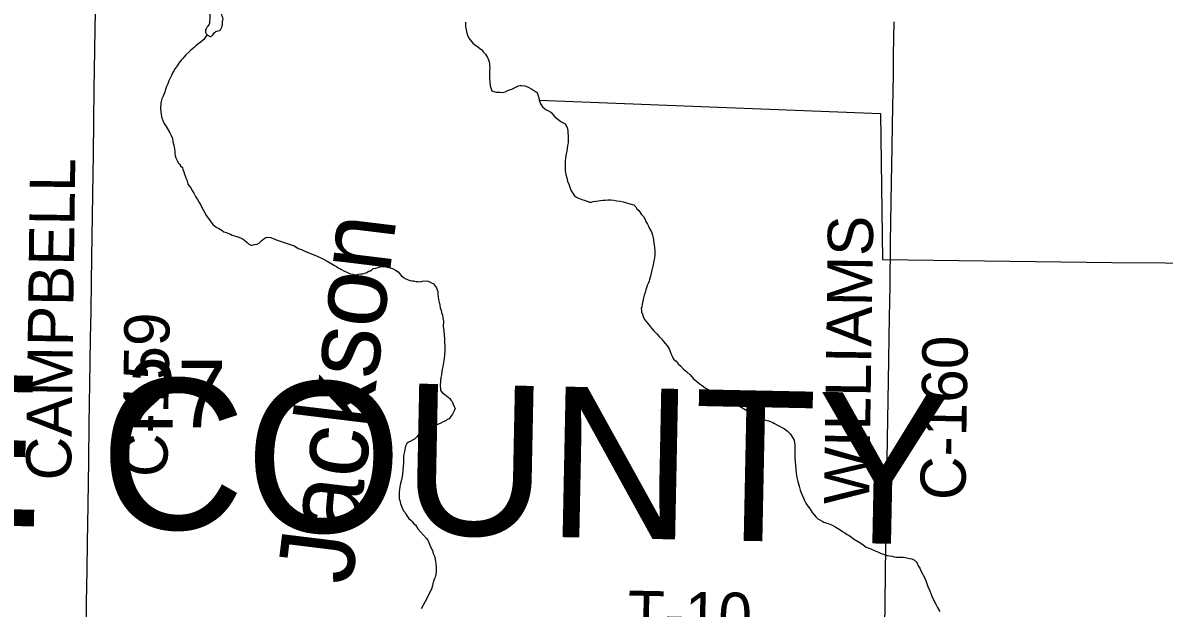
# Model space of a CAD drawing. Extents: x 2.4 to 73.1, y 4.5 to 25.6.
# Drawn here: x 34.955 to 35.673, y 20.074 to 20.442 of the extents above; entities that cross this region are included whole.
import ezdxf

# ---------------------------------------------------------------- set-up
doc = ezdxf.new("R2010")
doc.units = 0
for name, color, linetype in [('GM_X_County_Road', 7, 'Continuous'), ('GM_X_County_Road_Text', 7, 'Continuous'), ('GM_X_County_Text', 7, 'Continuous'), ('GM_X_Minor_Lake', 7, 'Continuous'), ('GM_X_Minor_River', 7, 'Continuous'), ('GM_X_Minor_River_Text', 7, 'Continuous'), ('GM_X_Section_Text', 7, 'Continuous'), ('GM_X_Township_Road_Text', 7, 'Continuous')]:
    doc.layers.add(name, color=color, linetype=linetype)

msp = doc.modelspace()

# ---------------------------------------------------------------- linework, layer by layer
at = {"layer": 'GM_X_County_Road'}
for points in [[(34.99507, 20.05889), (34.99531, 20.07747), (34.99564, 20.09737), (34.99589, 20.11508), (34.99606, 20.12627), (34.99626, 20.1387), (34.9967, 20.16636), (34.99697, 20.18936), (34.99764, 20.22789), (34.99784, 20.24374), (34.99813, 20.26021), (34.99844, 20.27917), (34.99888, 20.30807), (34.99902, 20.31957), (34.99928, 20.33449), (34.99937, 20.34599), (34.99959, 20.35935), (35.0002, 20.40037), (35.00061, 20.42461), (35.00081, 20.43828), (35.00106, 20.45786)], [(35.49713, 20.06277), (35.49729, 20.0758), (35.49757, 20.09631), (35.49777, 20.11153), (35.49792, 20.12365), (35.49816, 20.1454), (35.4985, 20.16654), (35.49878, 20.18021), (35.49915, 20.20414), (35.49966, 20.22962), (35.4999, 20.24422), (35.50007, 20.25634), (35.50034, 20.27654), (35.50069, 20.30358), (35.50129, 20.34149), (35.50172, 20.36324), (35.50192, 20.37816), (35.50245, 20.40923), (35.50263, 20.42166), (35.50298, 20.44249)]]:
    msp.add_lwpolyline(points, dxfattribs=at)
at = {"layer": 'GM_X_Minor_Lake'}
msp.add_spline([(35.09711, 20.46792), (35.09541, 20.46816), (35.09392, 20.46972), (35.09339, 20.47106), (35.09249, 20.47298), (35.0912, 20.47454), (35.0897, 20.47515), (35.088, 20.47576), (35.08667, 20.47599), (35.08497, 20.47623), (35.08191, 20.47555), (35.08055, 20.47463), (35.079, 20.47354), (35.07764, 20.47243), (35.07665, 20.47075), (35.07655, 20.46714), (35.07633, 20.46582), (35.07647, 20.4641), (35.07752, 20.46065), (35.07786, 20.45893), (35.07763, 20.45761), (35.07464, 20.45256), (35.07366, 20.45107), (35.07342, 20.44955), (35.07301, 20.44823), (35.07276, 20.44596), (35.07266, 20.44235), (35.07244, 20.44103), (35.07145, 20.43972), (35.07046, 20.43804), (35.07004, 20.43653), (35.07038, 20.43519), (35.07168, 20.43383), (35.07337, 20.43321), (35.07513, 20.43487), (35.07726, 20.43653), (35.0788, 20.43687), (35.07997, 20.43816), (35.08059, 20.43986), (35.08081, 20.44118), (35.08086, 20.44289), (35.08108, 20.44422), (35.08041, 20.44765), (35.08178, 20.44895), (35.08333, 20.45024), (35.08356, 20.45156), (35.08327, 20.45499), (35.08312, 20.45651), (35.08297, 20.45823), (35.08302, 20.45994), (35.08287, 20.46165), (35.0833, 20.46335), (35.08409, 20.46466), (35.08583, 20.46575), (35.08775, 20.46627), (35.08905, 20.46509), (35.09014, 20.46336), (35.08991, 20.46165), (35.09005, 20.45994), (35.09135, 20.45857), (35.09265, 20.4574), (35.09396, 20.4566), (35.09659, 20.45539), (35.09794, 20.45612), (35.09929, 20.45684), (35.10103, 20.45774), (35.1024, 20.45923), (35.10395, 20.46052), (35.10571, 20.46218), (35.10706, 20.46309), (35.10824, 20.46458), (35.10885, 20.4659), (35.10908, 20.4676), (35.10874, 20.46894), (35.1086, 20.47084), (35.10977, 20.47214), (35.11152, 20.47342), (35.11287, 20.47396), (35.11367, 20.47546), (35.11447, 20.47696), (35.11469, 20.47828), (35.11606, 20.47957), (35.11742, 20.48068), (35.11897, 20.48178), (35.12071, 20.48287), (35.12227, 20.48454), (35.12364, 20.48602), (35.12485, 20.48865), (35.12623, 20.49032), (35.12724, 20.49258), (35.12784, 20.49389), (35.12864, 20.4952), (35.12945, 20.49708), (35.13024, 20.49839), (35.13105, 20.50008), (35.13206, 20.50214), (35.13285, 20.50345)], degree=3, dxfattribs=at)
at = {"layer": 'GM_X_Minor_River'}
for points in [[(35.23344, 20.44218), (35.23358, 20.44066), (35.23354, 20.43933), (35.2337, 20.43837), (35.23386, 20.43741), (35.2342, 20.43607), (35.2347, 20.43396), (35.2356, 20.43222), (35.23651, 20.43105), (35.23816, 20.42909), (35.23946, 20.42791), (35.24095, 20.42691), (35.24243, 20.42572), (35.24355, 20.42492), (35.24483, 20.42335), (35.24612, 20.42198), (35.24666, 20.42101), (35.24739, 20.42004), (35.24792, 20.4185), (35.24845, 20.41734), (35.2486, 20.416), (35.24856, 20.41467), (35.2487, 20.41333), (35.24865, 20.41162), (35.24858, 20.40934), (35.24868, 20.40668), (35.2488, 20.40439), (35.24911, 20.4021), (35.24962, 20.40037), (35.25015, 20.39902), (35.25184, 20.39839), (35.25279, 20.39817), (35.25412, 20.39813), (35.25507, 20.3981), (35.25621, 20.39806), (35.25755, 20.3982), (35.25851, 20.39836), (35.26045, 20.39944), (35.26256, 20.40013), (35.26546, 20.40156), (35.26681, 20.40208), (35.26778, 20.40243), (35.26873, 20.4024), (35.27082, 20.40214), (35.27251, 20.40151), (35.27569, 20.39989), (35.27756, 20.39868), (35.27849, 20.39789), (35.27918, 20.39578), (35.27953, 20.39462), (35.27986, 20.39309)], [(35.07108, 20.43446), (35.06895, 20.43126), (35.06777, 20.43034), (35.0666, 20.42924), (35.06543, 20.42852), (35.06386, 20.42705), (35.06289, 20.42632), (35.0619, 20.4254), (35.06073, 20.4243), (35.05955, 20.42339), (35.05779, 20.42173), (35.0568, 20.42063), (35.05581, 20.41933), (35.05483, 20.41841), (35.05403, 20.41729), (35.05324, 20.41637), (35.05223, 20.41469), (35.05104, 20.41302), (35.05023, 20.41152), (35.04943, 20.41041), (35.04882, 20.40909), (35.0478, 20.40704), (35.04698, 20.40535), (35.04635, 20.40347), (35.04553, 20.40179), (35.0449, 20.3999), (35.04427, 20.39783), (35.04343, 20.39558), (35.04262, 20.39389), (35.04219, 20.39238), (35.04197, 20.39144), (35.04193, 20.3903), (35.04188, 20.38878), (35.04185, 20.38764), (35.04198, 20.38592), (35.04212, 20.38421), (35.04245, 20.38286), (35.04261, 20.38191), (35.04296, 20.38094), (35.04368, 20.3794), (35.04403, 20.37844), (35.04476, 20.37746), (35.0453, 20.37649), (35.04765, 20.37261), (35.04855, 20.37087), (35.04925, 20.36894), (35.04956, 20.36684), (35.05007, 20.36492), (35.05041, 20.36358), (35.05056, 20.36243), (35.0507, 20.36091), (35.05086, 20.35976), (35.051, 20.35823), (35.05153, 20.35688), (35.05223, 20.35515), (35.05295, 20.35379), (35.05368, 20.35282), (35.05441, 20.35184), (35.05552, 20.35085), (35.05586, 20.34951), (35.05639, 20.34816), (35.05691, 20.34662), (35.05726, 20.34547), (35.05779, 20.34431), (35.05832, 20.34296), (35.05899, 20.34028), (35.06064, 20.33813), (35.06173, 20.33638), (35.06281, 20.33463), (35.06389, 20.33251), (35.06497, 20.33057), (35.06605, 20.32882), (35.06696, 20.32746), (35.06767, 20.32572), (35.06857, 20.32417), (35.06947, 20.32262), (35.07074, 20.32049), (35.07292, 20.31718), (35.07475, 20.31484), (35.07679, 20.31325), (35.07848, 20.31243), (35.0796, 20.31182), (35.08053, 20.31122), (35.08165, 20.31042), (35.08316, 20.3098), (35.0841, 20.30958), (35.08579, 20.30877), (35.08691, 20.30816), (35.08823, 20.30773), (35.08974, 20.3073), (35.09106, 20.30688), (35.09256, 20.30626), (35.09369, 20.30565), (35.0948, 20.30485), (35.09629, 20.30366), (35.09721, 20.30268), (35.09852, 20.30188), (35.09947, 20.30204), (35.10082, 20.30237)], [(35.27986, 20.39309), (35.49439, 20.38486), (35.49564, 20.29294), (35.63977, 20.29102)], [(35.27986, 20.39309), (35.28074, 20.39078), (35.28182, 20.38903), (35.28312, 20.38785), (35.28423, 20.38705), (35.28517, 20.38664), (35.28705, 20.38563), (35.28962, 20.38269), (35.29352, 20.3797), (35.29614, 20.37829), (35.2974, 20.37596), (35.29755, 20.37482), (35.2979, 20.37385), (35.29786, 20.37252), (35.29799, 20.37062), (35.29812, 20.36871), (35.29804, 20.36624), (35.29761, 20.36454), (35.29736, 20.36284), (35.29712, 20.36113), (35.29687, 20.35943), (35.29642, 20.35716), (35.29614, 20.35451), (35.29605, 20.35166), (35.29615, 20.3488), (35.29664, 20.34631), (35.29715, 20.34439), (35.29766, 20.34228), (35.29836, 20.34036), (35.29906, 20.33843), (35.29976, 20.33651), (35.30084, 20.33476), (35.30193, 20.33301), (35.30324, 20.33221), (35.30455, 20.3314), (35.30662, 20.33076), (35.30812, 20.33014), (35.30944, 20.32972), (35.31057, 20.3293), (35.31152, 20.32908), (35.31266, 20.32904), (35.31381, 20.32939), (35.31534, 20.32952), (35.31687, 20.32985), (35.3184, 20.32999), (35.31974, 20.33014), (35.32127, 20.33028), (35.32298, 20.33041), (35.32489, 20.33054), (35.32679, 20.33029), (35.32868, 20.32984), (35.33076, 20.32959), (35.33266, 20.32914), (35.33832, 20.32762), (35.33926, 20.32721), (35.34055, 20.32603), (35.34128, 20.32486), (35.34238, 20.32368), (35.3433, 20.32251), (35.34403, 20.32154), (35.34531, 20.31997), (35.34621, 20.31842), (35.34693, 20.31688), (35.34782, 20.31514), (35.34872, 20.31339), (35.34944, 20.31204), (35.35016, 20.31068), (35.3507, 20.30971), (35.35103, 20.30818), (35.35154, 20.30645), (35.35183, 20.3034), (35.35231, 20.30072), (35.35242, 20.29824), (35.35253, 20.29577), (35.35228, 20.29368), (35.35185, 20.29218), (35.35162, 20.29104), (35.35138, 20.28953), (35.35114, 20.28782), (35.3507, 20.28613), (35.35026, 20.28424), (35.34982, 20.28235), (35.34919, 20.28047), (35.34896, 20.27934), (35.34834, 20.27783), (35.34773, 20.27652), (35.34731, 20.2752), (35.34688, 20.27389), (35.34645, 20.27219), (35.34582, 20.2705), (35.34539, 20.2688), (35.34494, 20.26672), (35.3445, 20.26484), (35.34426, 20.26313), (35.34403, 20.262), (35.34418, 20.26085), (35.34415, 20.2599), (35.34468, 20.25855), (35.3452, 20.25701), (35.3461, 20.25527), (35.34921, 20.25136)], [(35.10082, 20.30237), (35.10254, 20.3025), (35.10409, 20.3034), (35.10566, 20.30507), (35.10684, 20.30598), (35.108, 20.3067), (35.10935, 20.30704), (35.11105, 20.30679), (35.11293, 20.30597), (35.11575, 20.30492), (35.11952, 20.30366), (35.12385, 20.30218), (35.12574, 20.30155), (35.12686, 20.30094), (35.12835, 20.29994), (35.13042, 20.29911), (35.13248, 20.29809), (35.13511, 20.29705), (35.13775, 20.29602), (35.14019, 20.29498), (35.14263, 20.29395), (35.14469, 20.29293), (35.14657, 20.29192), (35.15124, 20.2891), (35.15236, 20.28849), (35.15348, 20.2877), (35.1546, 20.28728), (35.15554, 20.28668), (35.15704, 20.28587), (35.15891, 20.28485), (35.16097, 20.28383), (35.16268, 20.28359), (35.16419, 20.28335), (35.16515, 20.28351), (35.16611, 20.28366), (35.16763, 20.2838), (35.16897, 20.28395), (35.17012, 20.28429), (35.17108, 20.28445), (35.17264, 20.28554), (35.1736, 20.28589), (35.17457, 20.28643), (35.17555, 20.28716), (35.17708, 20.28749), (35.17997, 20.28834), (35.1813, 20.28849), (35.18264, 20.28845), (35.18434, 20.2882), (35.18623, 20.28775), (35.18812, 20.28712), (35.18961, 20.28612), (35.1911, 20.28512), (35.19202, 20.28414), (35.19312, 20.28277), (35.19423, 20.28178), (35.19554, 20.28098), (35.19704, 20.28036), (35.19854, 20.27974), (35.19987, 20.27951), (35.20082, 20.27947), (35.20252, 20.27904), (35.20366, 20.279), (35.20499, 20.27896), (35.20653, 20.27929), (35.20862, 20.27941), (35.20996, 20.27936), (35.21127, 20.27875), (35.2122, 20.27815), (35.21333, 20.27754), (35.21534, 20.275), (35.21568, 20.27385), (35.21603, 20.27288), (35.21617, 20.27117), (35.2163, 20.26945), (35.21663, 20.26773), (35.21696, 20.26601), (35.21728, 20.26428), (35.21761, 20.26256), (35.21813, 20.26102), (35.21846, 20.25949), (35.21898, 20.25795), (35.21931, 20.25623), (35.21962, 20.25412), (35.21952, 20.25089), (35.21981, 20.24803), (35.2201, 20.24536), (35.22022, 20.24307), (35.22033, 20.2404), (35.22046, 20.23869), (35.22062, 20.23773), (35.22055, 20.23564), (35.22028, 20.23299), (35.22002, 20.23071), (35.21974, 20.22806), (35.21928, 20.2256), (35.21861, 20.22258), (35.21835, 20.22031), (35.2181, 20.2186), (35.21786, 20.2169), (35.21782, 20.21557), (35.21759, 20.21443)], [(35.63977, 20.29102), (35.74033, 20.29041)], [(35.34921, 20.25136), (35.35049, 20.2498), (35.35196, 20.24804), (35.3538, 20.24607), (35.35528, 20.2445), (35.35675, 20.24293), (35.35803, 20.24137), (35.35932, 20.23981), (35.36041, 20.23844), (35.36114, 20.23727), (35.36168, 20.2363), (35.36221, 20.23495), (35.36273, 20.23342), (35.36345, 20.23206), (35.36434, 20.23013), (35.36601, 20.22893), (35.36711, 20.22737), (35.36877, 20.2258), (35.37062, 20.22402), (35.37265, 20.22225), (35.37469, 20.22027), (35.37671, 20.21812), (35.37875, 20.21634), (35.38042, 20.21495), (35.38228, 20.21356), (35.38414, 20.21216), (35.38695, 20.21074), (35.3892, 20.20971), (35.39107, 20.20851), (35.39293, 20.20731), (35.395, 20.20648), (35.39706, 20.20546), (35.39968, 20.20404), (35.40249, 20.20243), (35.40567, 20.20061), (35.40829, 20.19919), (35.4109, 20.19758), (35.41293, 20.19561), (35.41556, 20.19439), (35.41762, 20.19337), (35.41988, 20.19253), (35.42215, 20.19189), (35.42423, 20.19144), (35.42554, 20.19082), (35.42667, 20.1904), (35.42779, 20.1898), (35.42929, 20.18899), (35.43078, 20.18799), (35.43228, 20.18718), (35.43396, 20.18636), (35.43601, 20.18496), (35.43748, 20.1832), (35.4384, 20.18203), (35.43912, 20.18086), (35.44002, 20.17931), (35.44034, 20.1774), (35.4405, 20.17625), (35.44046, 20.17511), (35.44059, 20.1732), (35.44052, 20.17092), (35.44062, 20.16826), (35.44073, 20.16578), (35.44103, 20.1633), (35.44115, 20.16082), (35.44145, 20.15853), (35.44175, 20.15586), (35.44243, 20.15336), (35.44328, 20.15029), (35.44397, 20.14779), (35.44466, 20.14568), (35.44555, 20.14375), (35.44644, 20.14181), (35.44733, 20.13969), (35.4486, 20.13775), (35.45006, 20.1358), (35.45133, 20.13385), (35.45261, 20.13229), (35.4539, 20.13091), (35.455, 20.12974), (35.45632, 20.12912), (35.45762, 20.12832), (35.45875, 20.12771), (35.46007, 20.12729), (35.46139, 20.12686), (35.46252, 20.12645), (35.46346, 20.12603), (35.46439, 20.12562), (35.46627, 20.12461), (35.46739, 20.124), (35.46906, 20.1228), (35.47056, 20.1218), (35.47205, 20.12099), (35.47335, 20.12), (35.47466, 20.1192), (35.47615, 20.11819), (35.47745, 20.1172), (35.48193, 20.11439), (35.48342, 20.11339), (35.48529, 20.112), (35.4883, 20.11095), (35.49092, 20.10972)], [(35.21759, 20.21443), (35.21756, 20.21348), (35.21769, 20.21158), (35.21784, 20.21043), (35.21913, 20.20906), (35.22044, 20.20806), (35.22155, 20.20726), (35.22266, 20.20628), (35.22359, 20.20549), (35.22432, 20.20451), (35.22505, 20.20353), (35.22558, 20.20237), (35.22628, 20.20045), (35.227, 20.19909), (35.22639, 20.19778), (35.22598, 20.19684), (35.22537, 20.19553), (35.22398, 20.19387), (35.22318, 20.19275), (35.22202, 20.19222), (35.22105, 20.19149), (35.2195, 20.19078), (35.21795, 20.19007), (35.2166, 20.18936), (35.21505, 20.18865), (35.21331, 20.18775), (35.21158, 20.18724), (35.21023, 20.18671), (35.20908, 20.18637), (35.20792, 20.18603), (35.20696, 20.18549), (35.20518, 20.18365), (35.204, 20.18254), (35.20262, 20.18107), (35.20145, 20.17997), (35.20028, 20.17924), (35.19873, 20.17853), (35.19776, 20.17799), (35.1966, 20.17727), (35.19578, 20.17559), (35.19556, 20.17445), (35.19532, 20.17313), (35.1951, 20.17218), (35.19467, 20.17049), (35.19461, 20.16878), (35.19458, 20.16764), (35.19453, 20.16631), (35.19449, 20.16498), (35.19423, 20.1627), (35.19416, 20.16042), (35.19388, 20.15777), (35.19342, 20.15531), (35.19298, 20.15342), (35.19256, 20.15211), (35.19231, 20.15021), (35.19204, 20.14794), (35.19182, 20.1468), (35.19177, 20.14547), (35.19174, 20.14452), (35.19187, 20.14262), (35.19221, 20.14127), (35.19272, 20.13936), (35.19341, 20.13705), (35.19448, 20.13492), (35.1954, 20.13394), (35.19612, 20.13259), (35.19685, 20.13142), (35.19794, 20.13005), (35.19905, 20.12887), (35.19998, 20.12808), (35.20108, 20.12672), (35.202, 20.12592), (35.20345, 20.12359), (35.20529, 20.12163), (35.20897, 20.11751), (35.20988, 20.11634), (35.21041, 20.11499), (35.21112, 20.11326), (35.21201, 20.11133), (35.21272, 20.10978), (35.21324, 20.10805), (35.21394, 20.10632), (35.21445, 20.10421), (35.21494, 20.10172), (35.21504, 20.09905), (35.21516, 20.09676), (35.21491, 20.09487), (35.21448, 20.09317), (35.21406, 20.09224), (35.21365, 20.0913), (35.21343, 20.09016), (35.21302, 20.08923), (35.21278, 20.08771), (35.21213, 20.08545), (35.21072, 20.08284), (35.20889, 20.07928), (35.20687, 20.07554), (35.20564, 20.07311)], [(35.49092, 20.10972), (35.49318, 20.10888), (35.49487, 20.10806), (35.49619, 20.10764), (35.49732, 20.10722), (35.49864, 20.1068), (35.50016, 20.10656), (35.50167, 20.10632), (35.50299, 20.10589), (35.50412, 20.10567), (35.50565, 20.10562), (35.50698, 20.10557), (35.50851, 20.10571), (35.50964, 20.10549), (35.51097, 20.10525), (35.51267, 20.10481), (35.51399, 20.10458), (35.51568, 20.10376), (35.51679, 20.10277), (35.51733, 20.10181), (35.51804, 20.10026), (35.51914, 20.0987), (35.52002, 20.09658), (35.52182, 20.09329), (35.52306, 20.09039), (35.5241, 20.08732), (35.52534, 20.08442), (35.52657, 20.08115), (35.52782, 20.07844), (35.52908, 20.07612), (35.53015, 20.07399), (35.53159, 20.07147)]]:
    msp.add_lwpolyline(points, dxfattribs=at)

# ---------------------------------------------------------------- texts
at = {"layer": 'GM_X_County_Road_Text'}
for s, rotation, p in [('CAMPBELL', 89.23091, (34.98555, 20.15379)), ('WILLIAMS', 89.17691, (35.48722, 20.13878)), ('C-159', 89.17351, (35.04609, 20.15591)), ('C-160', 89.17368, (35.54775, 20.1414))]:
    msp.add_text(s, height=0.028409, rotation=rotation, dxfattribs=at).set_placement(p)
at = {"layer": 'GM_X_County_Text'}
msp.add_text('DEFIANCE COUNTY', height=0.094697, rotation=358.83645, dxfattribs=at).set_placement((34.3275, 20.13791))
at = {"layer": 'GM_X_Minor_River_Text'}
msp.add_text('Jackson', height=0.047376, rotation=83.04649, dxfattribs=at).set_placement((35.16199, 20.08764))
at = {"layer": 'GM_X_Section_Text'}
msp.add_text('27', height=0.041856, rotation=0.00001, dxfattribs=at).set_placement((35.0211, 20.18743))
at = {"layer": 'GM_X_Township_Road_Text'}
msp.add_text('T-10', height=0.028409, rotation=358.86503, dxfattribs=at).set_placement((35.33521, 20.05628))

doc.saveas('drawing.dxf')
